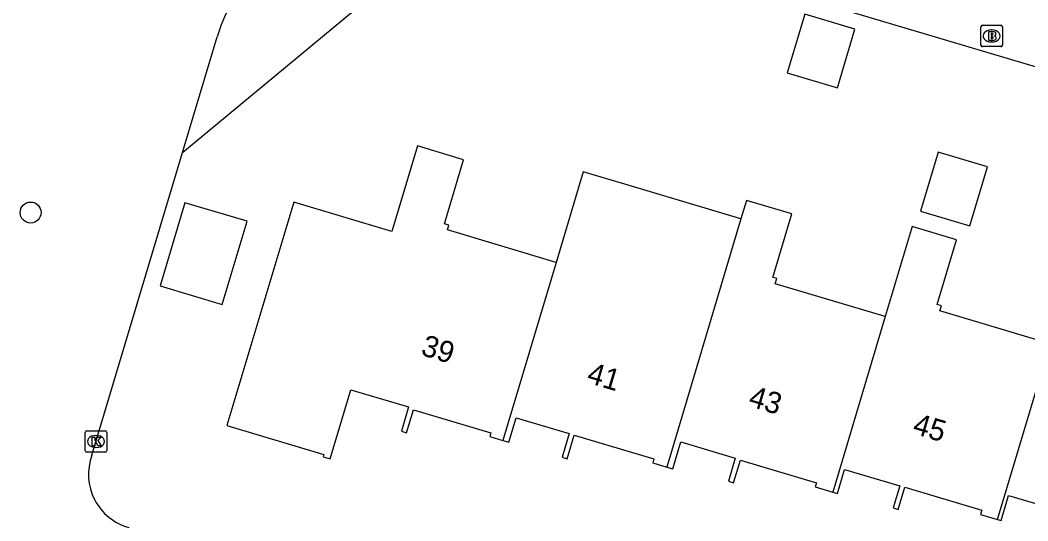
# Model space of a CAD drawing. Extents: x 162186 to 163152, y 385513 to 386513.
# Drawn here: x 162779.26 to 162826.34, y 386059.32 to 386082.74 of the extents above; entities that cross this region are included whole.
import ezdxf

# ---------------------------------------------------------------- set-up
doc = ezdxf.new("R2010")
doc.units = 0
for name, color, linetype in [('IMGEO_Boom', 7, 'Continuous'), ('IMGEO_Brandkraan', 7, 'Continuous'), ('IMGEO_Groenvoorziening', 7, 'Continuous'), ('IMGEO_Kolk', 7, 'Continuous'), ('IMGEO_Pand', 7, 'Continuous'), ('IMGEO_Pand_nummerreeks', 7, 'Continuous'), ('IMGEO_Rijbaan_lokaal_open', 7, 'Continuous'), ('IMGEO_Voetpad_open', 7, 'Continuous')]:
    doc.layers.add(name, color=color, linetype=linetype)

msp = doc.modelspace()

# ---------------------------------------------------------------- linework, layer by layer
at = {"layer": 'IMGEO_Boom'}
msp.add_circle((162779.753, 386073.739), 0.489, dxfattribs=at)
at = {"layer": 'IMGEO_Brandkraan'}
for p, q in [((162824.144, 386081.573), (162824.144, 386082.425)), ((162824.219, 386082.499), (162825.071, 386082.499)), ((162824.632, 386082.279), (162824.657, 386082.279)), ((162825.145, 386082.425), (162825.145, 386081.573)), ((162824.655, 386081.719), (162824.63, 386081.719)), ((162825.071, 386081.499), (162824.219, 386081.499))]:
    msp.add_line(p, q, dxfattribs=at)
for points in [[(162824.144, 386081.573), (162824.144, 386082.425)], [(162824.219, 386082.499), (162825.071, 386082.499)], [(162824.492, 386082.199), (162824.492, 386081.799), (162824.705, 386081.799)], [(162824.723, 386082.199), (162824.492, 386082.199)], [(162825.145, 386082.425), (162825.145, 386081.573)], [(162824.671, 386082.118), (162824.617, 386082.118), (162824.617, 386082.042)], [(162824.617, 386082.042), (162824.67, 386082.042)], [(162824.679, 386081.966), (162824.617, 386081.966), (162824.617, 386081.885)], [(162824.617, 386081.885), (162824.679, 386081.885)], [(162825.071, 386081.499), (162824.219, 386081.499)]]:
    msp.add_lwpolyline(points, dxfattribs=at)
for centre, radius, start, end in [((162824.221, 386082.423), 0.0765, 91.552, 178.448), ((162824.221, 386082.423), 0.0765, 91.552, 178.448), ((162824.727, 386082.054), 0.145, 59.4692, 91.5367), ((162824.752, 386082.101), 0.0922, 285.5137, 58.1501), ((162825.069, 386082.423), 0.0765, 1.552, 88.448), ((162825.069, 386082.423), 0.0765, 1.552, 88.448), ((162824.672, 386082.08), 0.0379, 267.8285, 90.9355), ((162824.68, 386081.925), 0.0404, 269.8759, 90.5077), ((162824.711, 386082.05), 0.251, 268.6676, 293.5347), ((162824.757, 386081.909), 0.105, 301.3115, 78.989), ((162824.221, 386081.575), 0.0765, 181.552, 268.448), ((162824.221, 386081.575), 0.0765, 181.552, 268.448), ((162825.069, 386081.575), 0.0765, 271.552, 358.448), ((162825.069, 386081.575), 0.0765, 271.552, 358.448)]:
    msp.add_arc(centre, radius, start, end, dxfattribs=at)
for centre, major_axis, ratio, start_param, end_param in [((162824.631, 386081.999), (-0.387, 0.002), 0.722429, 4.712389, 7.853982), ((162824.656, 386081.999), (-0.39, 0.002), 0.717154, 1.570796, 4.712389)]:
    msp.add_ellipse(centre, major_axis=major_axis, ratio=ratio, start_param=start_param, end_param=end_param, dxfattribs=at)
at = {"layer": 'IMGEO_Groenvoorziening'}
msp.add_lwpolyline([(162786.855, 386076.549), (162800.917, 386088.236)], dxfattribs=at)
at = {"layer": 'IMGEO_Kolk'}
for p, q in [((162782.305, 386062.606), (162782.305, 386063.458)), ((162782.38, 386063.532), (162783.232, 386063.532)), ((162782.793, 386063.312), (162782.818, 386063.312)), ((162783.306, 386063.458), (162783.306, 386062.606)), ((162783.232, 386062.532), (162782.38, 386062.532)), ((162782.816, 386062.752), (162782.791, 386062.752))]:
    msp.add_line(p, q, dxfattribs=at)
for points in [[(162782.305, 386062.606), (162782.305, 386063.458)], [(162782.38, 386063.532), (162783.232, 386063.532)], [(162783.306, 386063.458), (162783.306, 386062.606)], [(162782.626, 386063.232), (162782.749, 386063.232), (162782.749, 386063.081), (162782.879, 386063.232), (162783.043, 386063.232), (162782.897, 386063.081), (162783.05, 386062.832), (162782.898, 386062.832), (162782.813, 386062.996), (162782.749, 386062.929), (162782.749, 386062.832), (162782.626, 386062.832), (162782.626, 386063.232)], [(162783.232, 386062.532), (162782.38, 386062.532)]]:
    msp.add_lwpolyline(points, dxfattribs=at)
for centre, start, end in [((162782.382, 386063.456), 91.552, 178.448), ((162782.382, 386063.456), 91.552, 178.448), ((162783.23, 386063.456), 1.552, 88.448), ((162783.23, 386063.456), 1.552, 88.448), ((162782.382, 386062.608), 181.552, 268.448), ((162782.382, 386062.608), 181.552, 268.448), ((162783.23, 386062.608), 271.552, 358.448), ((162783.23, 386062.608), 271.552, 358.448)]:
    msp.add_arc(centre, 0.0765, start, end, dxfattribs=at)
for centre, major_axis, ratio, start_param, end_param in [((162782.792, 386063.032), (-0.387, 0.002), 0.722429, 4.712389, 7.853982), ((162782.817, 386063.032), (-0.39, 0.002), 0.717154, 1.570796, 4.712389)]:
    msp.add_ellipse(centre, major_axis=major_axis, ratio=ratio, start_param=start_param, end_param=end_param, dxfattribs=at)
at = {"layer": 'IMGEO_Pand'}
for points in [[(162815.098, 386080.278), (162817.439, 386079.579), (162818.257, 386082.316), (162815.916, 386083.015), (162815.098, 386080.278)], [(162804.304, 386071.408), (162799.219, 386072.927), (162799.288, 386073.157), (162799.084, 386073.217), (162799.979, 386076.213), (162797.823, 386076.857), (162796.626, 386072.851), (162792.042, 386074.221), (162788.922, 386063.776), (162793.447, 386062.424), (162793.414, 386062.313), (162793.745, 386062.215), (162794.713, 386065.455), (162797.412, 386064.649), (162797.073, 386063.516), (162797.317, 386063.443), (162797.636, 386064.51), (162801.246, 386063.431), (162801.197, 386063.268), (162801.815, 386063.084)], [(162821.315, 386073.805), (162823.622, 386073.115), (162824.448, 386075.877), (162822.14, 386076.567), (162821.315, 386073.805)], [(162812.933, 386073.443), (162807.669, 386075.015), (162805.57, 386075.642), (162804.304, 386071.408)], [(162785.798, 386070.305), (162788.707, 386069.436), (162789.871, 386073.331), (162786.961, 386074.2), (162785.798, 386070.305)], [(162819.67, 386068.88), (162814.54, 386070.413), (162814.611, 386070.65), (162814.428, 386070.705), (162815.315, 386073.675), (162813.192, 386074.309), (162812.933, 386073.443)], [(162812.933, 386073.443), (162809.473, 386061.836)], [(162827.378, 386067.598), (162822.231, 386069.136), (162822.302, 386069.372), (162822.095, 386069.434), (162823.001, 386072.464), (162820.927, 386073.084), (162819.67, 386068.88)], [(162804.304, 386071.408), (162801.815, 386063.084)], [(162819.67, 386068.88), (162817.219, 386060.666)], [(162824.926, 386059.377), (162827.378, 386067.598)], [(162801.815, 386063.084), (162802.089, 386063.002), (162802.43, 386064.142), (162804.914, 386063.4), (162804.584, 386062.295), (162804.814, 386062.226), (162805.146, 386063.335), (162808.871, 386062.222), (162808.815, 386062.033), (162809.473, 386061.836)], [(162809.473, 386061.836), (162809.756, 386061.752), (162810.132, 386063.009), (162812.67, 386062.251), (162812.348, 386061.173), (162812.591, 386061.1), (162812.908, 386062.159), (162816.464, 386061.097), (162816.408, 386060.908), (162817.219, 386060.666)], [(162817.219, 386060.666), (162817.439, 386060.6), (162817.774, 386061.721), (162820.349, 386060.952), (162820.042, 386059.926), (162820.278, 386059.855), (162820.587, 386060.888), (162824.182, 386059.814), (162824.124, 386059.617), (162824.926, 386059.377)], [(162824.926, 386059.377), (162825.085, 386059.33), (162825.438, 386060.512), (162828.018, 386059.742), (162827.675, 386058.591), (162827.917, 386058.518), (162828.252, 386059.638), (162831.908, 386058.546), (162831.853, 386058.363), (162832.578, 386058.146)]]:
    msp.add_lwpolyline(points, dxfattribs=at)
at = {"layer": 'IMGEO_Rijbaan_lokaal_open'}
for points in [[(162786.855, 386076.549), (162788.474, 386081.956)], [(162782.615, 386062.389), (162786.855, 386076.549)]]:
    msp.add_lwpolyline(points, dxfattribs=at)
for centre, radius, start, end in [((162794.464, 386080.357), 6.2, 135.7911, 165.055), ((162785.022, 386061.488), 2.57, 159.4855, 254.9781)]:
    msp.add_arc(centre, radius, start, end, dxfattribs=at)
at = {"layer": 'IMGEO_Voetpad_open'}
msp.add_lwpolyline([(162800.917, 386088.236), (162831.135, 386079.251), (162831.456, 386080.227), (162838.901, 386078.006), (162839.183, 386078.894), (162852.082, 386075.081)], dxfattribs=at)

# ---------------------------------------------------------------- texts
at = {"layer": 'IMGEO_Pand_nummerreeks'}
for s, rotation, p in [('39', 342.7864, (162797.937, 386067.095)), ('41', 343.4012, (162805.686, 386065.801)), ('43', 343.1979, (162813.235, 386064.704)), ('45', 343.4272, (162820.904, 386063.419))]:
    msp.add_text(s, height=1, rotation=rotation, dxfattribs=at).set_placement(p)

doc.saveas('drawing.dxf')
